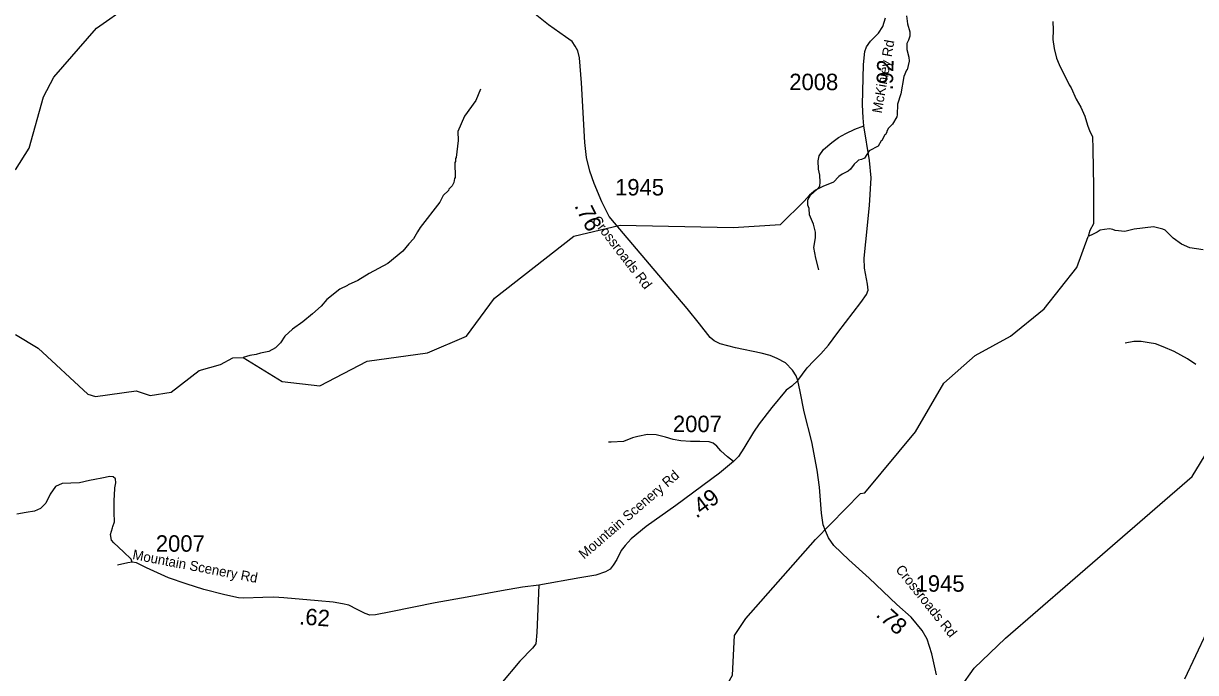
# Model space of a CAD drawing. Extents: x 1248089 to 1457196, y 820910 to 988753.
# Drawn here: x 1399058 to 1407965, y 928641 to 933575 of the extents above; entities that cross this region are included whole.
import ezdxf

# ---------------------------------------------------------------- set-up
doc = ezdxf.new("R2010")
doc.units = 0
for name, color, linetype in [('Exist Hydrographic Misc Water Feature', 7, 'Continuous'), ('Exist Hydrographic River Shore', 7, 'Continuous'), ('Exist Road Non-System Type 51', 7, 'Continuous'), ('Exist Road Secondary Type 41 Attributed', 7, 'Continuous'), ('Exist Road Secondary Type 51 Attributed', 7, 'Continuous'), ('Exist Road Secondary Type 51 Label', 7, 'Continuous'), ('Prop GRAU CAT1 Cell', 7, 'Continuous'), ('Prop Lane Lines', 7, 'Continuous')]:
    doc.layers.add(name, color=color, linetype=linetype)

msp = doc.modelspace()

# ---------------------------------------------------------------- linework, layer by layer
at = {"layer": 'Exist Hydrographic Misc Water Feature'}
for points in [[(1405767.9, 933633.6), (1405777.4, 933571.7), (1405793.9, 933511.3), (1405793.1, 933479.3), (1405784.4, 933447.5), (1405771.8, 933423.8), (1405770.6, 933375.9), (1405785.3, 933319.5), (1405788.5, 933287.4), (1405775, 933223.7), (1405769.4, 933219.1), (1405749.7, 933172.3), (1405724.5, 933040.9), (1405700.6, 932961.6), (1405698.7, 932881.6), (1405694.4, 932865.7), (1405663, 932810.4), (1405632.2, 932779.2), (1405619.6, 932755.5), (1405619.4, 932747.5), (1405609.1, 932731.8), (1405603, 932727.9), (1405581.9, 932684.4), (1405576.9, 932682.3), (1405552.9, 932641.2), (1405484.1, 932606.9), (1405450.7, 932551.7), (1405426.5, 932540.3), (1405404.3, 932534.8), (1405396.1, 932529.1), (1405371.6, 932505.6), (1405342.6, 932466.4), (1405326.3, 932452.8), (1405279.8, 932430), (1405253.3, 932412.6), (1405214.2, 932367.6), (1405133.4, 932335.6), (1405076.8, 932306.6), (1405031.8, 932270.1), (1404992.1, 932224.6)], [(1406881.3, 933588.8), (1406883.1, 933525.4), (1406880.6, 933452.1), (1406891, 933383.9), (1406909.2, 933311.5), (1406930.1, 933262.9), (1407004.3, 933109), (1407019.8, 933084.7), (1407057.8, 932999.7), (1407092.3, 932938.8), (1407122.7, 932870), (1407143, 932801.5), (1407161.8, 932753), (1407182.5, 932716.5), (1407185.6, 932618.9), (1407189.6, 932332.1), (1407188.7, 932051.9), (1407161.6, 932001), (1407149.3, 931955.7)], [(1402531, 933076.6), (1402494.8, 932989.4), (1402410, 932871.6), (1402359.2, 932752.8), (1402361.6, 932684.7), (1402346.4, 932557.1), (1402342.3, 932549.2), (1402341.7, 932525.2), (1402337.5, 932517.3), (1402338.8, 932405.2), (1402334.6, 932397.4), (1402329.8, 932365.5), (1402317.3, 932341.8), (1402290.6, 932314.5), (1402288.4, 932306.5), (1402247.9, 932267.6), (1402222.2, 932216.2), (1402073.6, 932023.8), (1402052.7, 931992.4), (1402023.4, 931937.1), (1401986.5, 931900), (1401941.1, 931843.1), (1401827.6, 931751.2), (1401685, 931673.5), (1401599.8, 931621.6), (1401524.9, 931587.5), (1401520.8, 931583.6), (1401461.4, 931555.4), (1401362.7, 931476.8), (1401321, 931426.5), (1401255.6, 931368.2), (1401182.1, 931306), (1401102.7, 931251.9), (1401044, 931198.1), (1401012.2, 931146.2), (1400972.4, 931110.4), (1400922.6, 931080.4), (1400858.3, 931070), (1400826, 931058.8), (1400777.9, 931052), (1400727.1, 931036.2)], [(1398996.8, 931211.9), (1399169.8, 931106.8), (1399546.8, 930757.8), (1399604.8, 930740.1), (1399913.8, 930783.1), (1400021.8, 930748.1), (1400180.8, 930771.2), (1400393.4, 930938), (1400554.6, 930981.9), (1400648.5, 931033.5), (1400727.1, 931036.2), (1401024.8, 930852.7), (1401310.3, 930820.6), (1401669.8, 931007.1), (1402129.8, 931070.2), (1402423.9, 931198.7), (1402638.9, 931486.6), (1403240.9, 931957.2), (1403592.9, 932042), (1404450.9, 932024.7), (1404811.2, 932046.3), (1404992.1, 932224.6)], [(1408022.2, 931855.4), (1407922.6, 931870), (1407859.2, 931897.5), (1407796.4, 931943.1), (1407733.7, 932002.6), (1407717.9, 932011), (1407646.4, 932028.9), (1407498, 932012.6), (1407428.7, 931993.9), (1407353.7, 932002.1), (1407337.9, 932008.6), (1407311.9, 932013.2), (1407273.9, 932010.1), (1407241.7, 932002.9), (1407217.3, 931987.6), (1407187.1, 931973.4), (1407149.3, 931955.7)], [(1402105.9, 927101.5), (1402918, 927653.1), (1403192.9, 927670.5), (1403421.9, 927843.2), (1403665, 927913.8), (1403918.9, 928105.7), (1404071, 928187.9), (1404368.9, 928480.8), (1404446.9, 928620.3), (1404461.9, 928922), (1404547.9, 929051.6), (1405077, 929651.6), (1405418, 930002.5), (1405452, 930008.5), (1405837, 930470.3), (1406053, 930840.1), (1406289.9, 931052), (1406560, 931197.6), (1406815, 931405.9), (1407063, 931719.3), (1407149.3, 931955.7)], [(1402105.9, 927101.5), (1402175.9, 926893.1), (1402273.9, 926789.5), (1402851.9, 926502.1), (1403260.9, 926520.1), (1403731, 926678), (1404043, 926845.8), (1404399, 927104.5), (1404518, 927243.3), (1404554, 927344.4), (1404689.9, 927450), (1405354, 927709.1), (1405717.9, 927977.6), (1406101, 928353.9), (1406180, 928526.4), (1406283, 928675.2), (1406521, 928903.6), (1407013.1, 929327), (1407939.1, 930132.3), (1408362.1, 930826.4), (1408852.1, 931105.5), (1409028.9, 931278.8)]]:
    msp.add_lwpolyline(points, dxfattribs=at)
at = {"layer": 'Exist Hydrographic River Shore'}
msp.add_lwpolyline([(1398997.8, 932462.8), (1399101.7, 932628.1), (1399209.8, 933016.6), (1399287.8, 933166.1), (1399612.8, 933540.3), (1399857.8, 933712.7), (1400003.8, 933893.6), (1400011.1, 934011.7), (1400029.7, 934245.9), (1399959.6, 934315.1), (1399828.5, 934324.6), (1399775.1, 934190.2), (1399690.7, 934106.7), (1399437.8, 933944.4), (1399218.7, 933850.4), (1399026.8, 933854.1)], dxfattribs=at)
at = {"layer": 'Exist Road Non-System Type 51'}
for points in [[(1405101.5, 931701.5), (1405079.2, 931790.6), (1405064.4, 931872.3), (1405076.7, 931946.6), (1405076.7, 931988.7), (1405061.9, 932050.6), (1405032.2, 932119.9), (1405029.7, 932169.4), (1405019.8, 932194.2), (1405019.8, 932233.8), (1405039.6, 932270.9), (1405086.6, 932313), (1405108.9, 932337.8), (1405113.8, 932367.5), (1405108.9, 932421.9), (1405099, 932466.5), (1405096.5, 932530.9), (1405103.9, 932568), (1405138.6, 932617.5), (1405200.4, 932669.5), (1405252.4, 932709.1), (1405306.8, 932738.8), (1405376.1, 932771), (1405445.4, 932796.6)], [(1407966.6, 930982), (1407904.7, 931026.5), (1407803.3, 931081), (1407719.2, 931118.2), (1407659.8, 931140.4), (1407612.8, 931147.9), (1407550.9, 931157.8), (1407496.5, 931157.8), (1407429.7, 931145.4)], [(1404453.3, 930246.1), (1404408.6, 930281.8), (1404356.7, 930326.4), (1404327, 930361.1), (1404299.8, 930385.8), (1404270.1, 930395.7), (1404198.3, 930398.2), (1404126.6, 930398.2), (1404054.8, 930403.2), (1403995.4, 930413.1), (1403938.5, 930430.4), (1403866.8, 930447.7), (1403800, 930450.2), (1403725.8, 930435.3), (1403686.2, 930425.4), (1403616.9, 930398.2), (1403525.4, 930393.3), (1403503.1, 930393.3)], [(1399884.9, 929479.2), (1399875.6, 929502), (1399818.7, 929558.9), (1399744.4, 929628.3), (1399727.1, 929648.1), (1399719.7, 929690.2), (1399734.5, 929742.2), (1399737, 929752.1), (1399749.4, 929786.7), (1399746.9, 929858.5), (1399746.9, 929955.1), (1399749.4, 929987.3), (1399751.9, 930044.2), (1399759.3, 930083.8), (1399756.8, 930113.5), (1399739.5, 930128.4), (1399714.8, 930130.9), (1399652.9, 930118.5), (1399600.9, 930108.6), (1399558.9, 930101.2), (1399484.7, 930083.8), (1399417.9, 930081.4), (1399351.1, 930078.9), (1399301.6, 930056.6), (1399262, 929997.2), (1399227.4, 929927.9), (1399187.8, 929888.2), (1399143.2, 929868.4), (1399078.9, 929858.5), (1399007.2, 929846.1)]]:
    msp.add_lwpolyline(points, dxfattribs=at)
at = {"layer": 'Exist Road Secondary Type 41 Attributed'}
msp.add_lwpolyline([(1407882.6, 928594.3), (1408051.6, 928947.7)], dxfattribs=at)
at = {"layer": 'Exist Road Secondary Type 51 Attributed'}
for points in [[(1404941.9, 930860.3), (1404931.1, 930896), (1404901.2, 930939.6), (1404850.1, 930994.4), (1404785.4, 931029.3), (1404731.9, 931050.5), (1404665.2, 931069), (1404469.7, 931108.9), (1404353.9, 931140), (1404306.6, 931163.7), (1404276.7, 931188.6), (1404196.2, 931291.2), (1404102.8, 931408.3), (1403815.6, 931745.1), (1403589, 932011.7), (1403509.3, 932107.6), (1403452.3, 932220.2), (1403395.1, 932359.8), (1403362.7, 932452), (1403337.8, 932556.6), (1403324.2, 932669.2), (1403298.1, 933123.2), (1403284.4, 933312.6), (1403272, 933366.2), (1403250.8, 933403.5), (1403228.4, 933437.2), (1403177.5, 933473.9), (1403049.3, 933564.8), (1402896.2, 933685.7)], [(1404941.9, 930860.3), (1405012.9, 930956.2), (1405064.9, 931010.6), (1405118.4, 931062.9), (1405176.9, 931130.2), (1405247.9, 931224.9), (1405422, 931453.3), (1405464.3, 931514.3), (1405476.8, 931546.7), (1405471.8, 931592.8), (1405450.6, 931716.2), (1405448.1, 931790.9), (1405459.3, 931914.5), (1405487.9, 932192.4), (1405499.1, 932400.4), (1405486.7, 932532.6), (1405445.4, 932796.6), (1405439.4, 932856.6), (1405433.1, 932955.5), (1405441.8, 933262.6), (1405451.7, 933362.3), (1405465.4, 933398.4), (1405494, 933439.5), (1405556.3, 933501.8), (1405589.9, 933551.6), (1405608.6, 933618.9)], [(1404941.9, 930860.3), (1404897.4, 930817.3), (1404853.9, 930787.4), (1404745.6, 930656.6), (1404648.5, 930530.7), (1404605.1, 930469.1), (1404532.9, 930345.7), (1404491.9, 930284.7), (1404453.3, 930246.1), (1404347.4, 930156.4), (1404015.5, 929910.3), (1403791.4, 929750.8), (1403677.4, 929656.8), (1403631.4, 929606.9), (1403601.5, 929568.3), (1403566.6, 929501), (1403540.5, 929458.7), (1403516.9, 929427.5), (1403480.8, 929406.3), (1403407.3, 929381.4), (1403286.5, 929360.3), (1402973.5, 929304.7)], [(1405996.4, 928623.5), (1405960.4, 928783.3), (1405925.5, 928894.2), (1405888.2, 928961.4), (1405804.8, 929061.1), (1405696.1, 929158.4), (1405484.5, 929357.8), (1405330.1, 929497.3), (1405215.6, 929606.9), (1405175.8, 929664.3), (1405153.4, 929719.1), (1405135.9, 929763.9), (1405123.4, 929852.3), (1405108.4, 930049.2), (1405091, 930178.7), (1405048.7, 930395.5), (1404991.4, 930622.2), (1404961.6, 930776.7), (1404941.9, 930860.3)], [(1402973.5, 929304.7), (1402851.6, 929291.3), (1402692.2, 929261.4), (1402429.5, 929215.3), (1402188, 929170.5), (1401849, 929102), (1401734.5, 929079.6), (1401690.9, 929077.1), (1401656, 929089.6), (1401593.8, 929120.7), (1401530.3, 929153.1), (1401483, 929163.1), (1401410.8, 929176.8), (1401297.5, 929185.5), (1401035.7, 929209.1), (1400959.8, 929214.1), (1400876.4, 929211.6), (1400733.2, 929205.4), (1400692.2, 929210.3), (1400587.6, 929232.8), (1400428.2, 929272.6), (1400294.4, 929316), (1400161.2, 929362.1), (1399994.4, 929438.1), (1399916, 929475.4), (1399884.9, 929479.2), (1399852.5, 929475.4), (1399772.8, 929458.6)], [(1402973.5, 929304.7), (1402969.7, 929185.8), (1402959.8, 928946.6), (1402952.3, 928859.4), (1402927.4, 928827), (1402830.3, 928727.3), (1402685.9, 928555.4), (1402399.6, 928169.2)]]:
    msp.add_lwpolyline(points, dxfattribs=at)

# ---------------------------------------------------------------- texts
at = {"layer": 'Exist Road Secondary Type 51 Label'}
for s, rotation, p in [('McKinley Rd', 80.04436, (1405579.7, 932888.7)), ('Crossroads Rd', 307.47241, (1403373.4, 932078)), ('Mountain Scenery Rd', 40.75835, (1403318.1, 929499.7)), ('Mountain Scenery Rd', 349.18121, (1399882.5, 929503.4)), ('Crossroads Rd', 308.73608, (1405681.4, 929422.6))]:
    msp.add_text(s, height=75, rotation=rotation, dxfattribs=at).set_placement(p)
at = {"layer": 'Prop GRAU CAT1 Cell'}
for s, rotation, p in [('.92', 88.38972, (1405664.5, 933066.3)), ('.76', 296.84243, (1403242.4, 932189)), ('.49', 36.5517, (1404172.3, 929809.6)), ('.62', 355.59774, (1401150.1, 929008)), ('.78', 318.13729, (1405529.5, 929073.8))]:
    msp.add_text(s, height=125, rotation=rotation, dxfattribs=at).set_placement(p)
at = {"layer": 'Prop Lane Lines'}
for s, p in [('2008', (1404878.2, 933068.1)), ('1945', (1403554.2, 932267.6)), ('2007', (1403993.9, 930468.8)), ('2007', (1400064.2, 929559.7)), ('1945', (1405837.8, 929255.7))]:
    msp.add_text(s, height=125, dxfattribs=at).set_placement(p)

doc.saveas('drawing.dxf')
